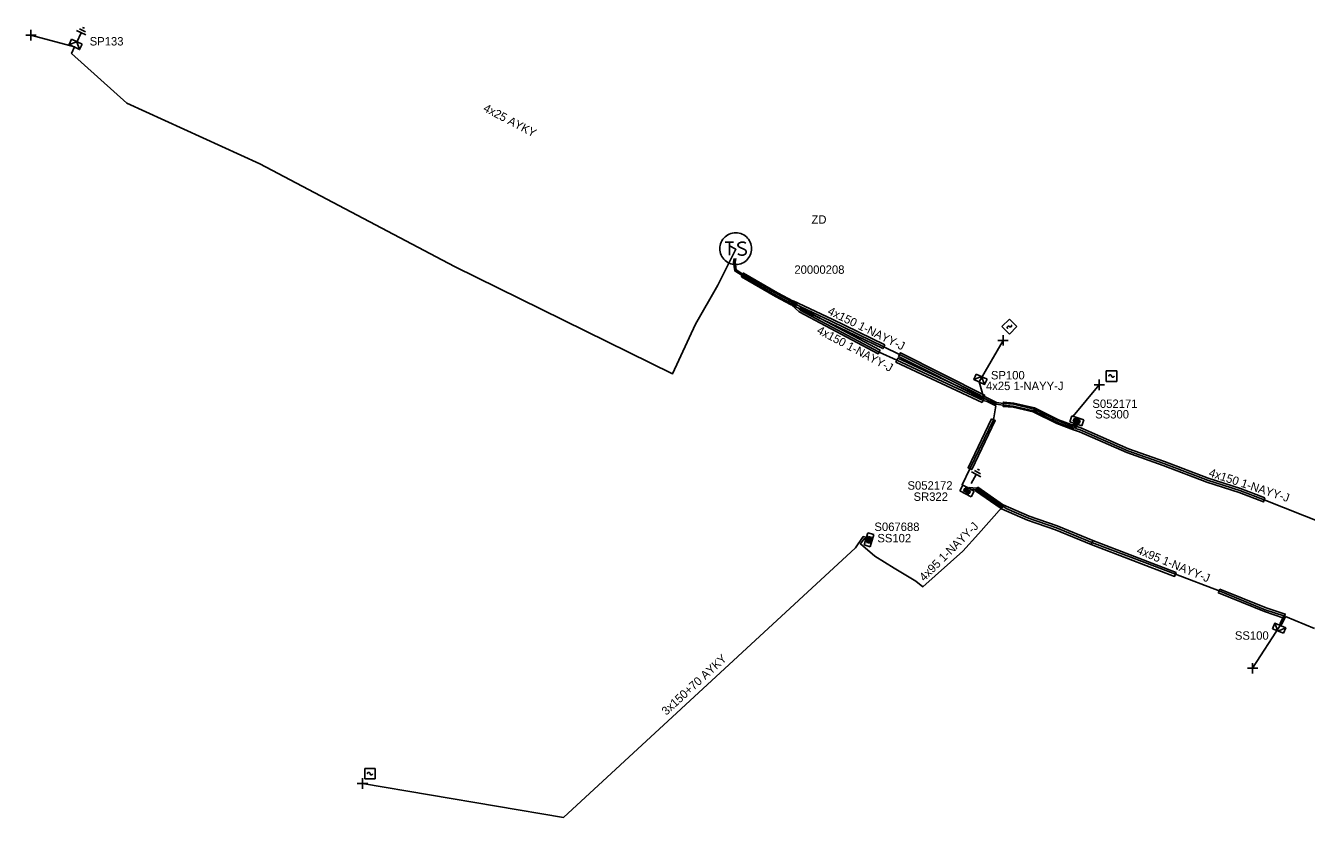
# Model space of a CAD drawing. Extents: x -748492 to -735633, y -1146251 to -1139940.
# Drawn here: x -736918.9 to -736766.7, y -1143348.6 to -1143254.5 of the extents above; entities that cross this region are included whole.
import ezdxf

# ---------------------------------------------------------------- set-up
doc = ezdxf.new("R2010")
doc.units = 0
for name, color, linetype in [('Vrstva 1', 7, 'Continuous'), ('Vrstva 14', 7, 'Continuous'), ('Vrstva 15', 7, 'Continuous'), ('Vrstva 20', 7, 'Continuous'), ('Vrstva 25', 7, 'Continuous'), ('Vrstva 26', 7, 'Continuous'), ('Vrstva 27', 7, 'Continuous'), ('Vrstva 28', 7, 'Continuous'), ('Vrstva 29', 7, 'Continuous'), ('Vrstva 30', 7, 'Continuous'), ('Vrstva 31', 7, 'Continuous'), ('Vrstva 33', 7, 'Continuous'), ('Vrstva 34', 7, 'Continuous'), ('Vrstva 5', 7, 'Continuous'), ('Vrstva 52', 7, 'Continuous'), ('Vrstva 54', 7, 'Continuous'), ('Vrstva 59', 7, 'Continuous'), ('Vrstva 6', 7, 'Continuous'), ('Vrstva 8', 7, 'Continuous'), ('Vrstva 9', 7, 'Continuous')]:
    doc.layers.add(name, color=color, linetype=linetype)

# ---------------------------------------------------------------- blocks, each defined once
blk = doc.blocks.new('NN800')
at = {"layer": 'Vrstva 1'}
for points in [[(-0.44, 0.44), (0.44, -0.44)], [(-0.44, -0.44), (0.44, 0.44)]]:
    blk.add_lwpolyline(points, dxfattribs=at)
blk = doc.blocks.new('NN620')
at = {"layer": 'Vrstva 8'}
for points in [[(0.75, 0), (-0.75, 0)], [(-0.75, 0), (-0.75, -0.75)], [(0.75, -0.75), (0.75, 0)], [(-0.75, -0.75), (0.75, -0.75)], [(0.37, -0.18), (-0.38, -0.18)], [(-0.38, -0.18), (-0.38, -0.56)], [(-0.38, -0.56), (0.37, -0.56)], [(0.32, -0.23), (-0.33, -0.23)], [(-0.33, -0.23), (-0.33, -0.51)], [(-0.33, -0.51), (0.32, -0.51)], [(0.27, -0.27), (-0.28, -0.27)], [(-0.28, -0.27), (-0.28, -0.46)], [(-0.28, -0.46), (0.27, -0.46)], [(0.23, -0.32), (-0.23, -0.32)], [(-0.23, -0.32), (-0.23, -0.42)], [(-0.23, -0.42), (0.23, -0.42)], [(-0.19, -0.37), (0.19, -0.37)], [(0.23, -0.42), (0.23, -0.32)], [(0.27, -0.46), (0.27, -0.27)], [(0.32, -0.51), (0.32, -0.23)], [(0.37, -0.56), (0.37, -0.18)]]:
    blk.add_lwpolyline(points, dxfattribs=at)
blk = doc.blocks.new('NN630')
at = {"layer": 'Vrstva 9'}
for points in [[(0, -0.7), (-0.7, 0)], [(-0.7, -0.7), (-0.7, 0), (0.7, 0), (0.7, -0.7)], [(-0.7, -0.7), (0.7, -0.7)], [(0, -0.7), (0.7, 0)]]:
    blk.add_lwpolyline(points, dxfattribs=at)
blk = doc.blocks.new('NN810')
at = {"layer": 'Vrstva 14'}
for points in [[(0, -0.64), (0, -1.89)], [(0.63, -1.89), (-0.62, -1.89)], [(0.39, -2.2), (-0.4, -2.2)], [(0, -2.52), (-0.12, -2.52)], [(0.14, -2.52), (0, -2.52)]]:
    blk.add_lwpolyline(points, dxfattribs=at)
blk = doc.blocks.new('NN740')
at = {"layer": 'Vrstva 1'}
for points in [[(0.62, 0.62), (-0.63, 0.62)], [(-0.63, 0.62), (-0.63, -0.63)], [(0, 0), (0, 0.01), (0, 0.03), (-0.01, 0.05), (-0.01, 0.06), (-0.02, 0.08), (-0.03, 0.09), (-0.04, 0.1), (-0.05, 0.11), (-0.06, 0.12), (-0.08, 0.13), (-0.09, 0.14), (-0.11, 0.14), (-0.12, 0.15), (-0.14, 0.15), (-0.15, 0.15), (-0.17, 0.15), (-0.18, 0.15), (-0.2, 0.15), (-0.21, 0.14), (-0.23, 0.13), (-0.24, 0.12), (-0.26, 0.11), (-0.27, 0.1), (-0.28, 0.09), (-0.29, 0.08), (-0.29, 0.06), (-0.3, 0.05), (-0.3, 0.03), (-0.31, 0.02), (-0.31, 0), (-0.31, 0)], [(0.62, -0.63), (0.62, 0.62)], [(-0.63, -0.63), (0.62, -0.63)], [(0, 0), (0, -0.02), (0, -0.03), (0.01, -0.05), (0.01, -0.06), (0.02, -0.08), (0.03, -0.09), (0.04, -0.1), (0.05, -0.11), (0.06, -0.12), (0.07, -0.13), (0.09, -0.14), (0.1, -0.15), (0.12, -0.15), (0.13, -0.15), (0.15, -0.15), (0.16, -0.15), (0.18, -0.15), (0.19, -0.15), (0.21, -0.14), (0.22, -0.14), (0.24, -0.13), (0.25, -0.12), (0.26, -0.11), (0.27, -0.09), (0.28, -0.08), (0.29, -0.07), (0.29, -0.05), (0.3, -0.04), (0.3, -0.02), (0.3, -0.01), (0.3, -0.01)]]:
    blk.add_lwpolyline(points, dxfattribs=at)
blk = doc.blocks.new('NN610')
at = {"layer": 'Vrstva 6'}
for points in [[(1.88, 0), (1.87, 0.2), (1.84, 0.39), (1.79, 0.58), (1.72, 0.77), (1.63, 0.94), (1.52, 1.11), (1.4, 1.26), (1.26, 1.4), (1.1, 1.53), (0.94, 1.63), (0.76, 1.72), (0.58, 1.8), (0.19, 1.88), (0.19, 1.88), (-0.01, 1.89), (-0.21, 1.88), (-0.4, 1.85), (-0.59, 1.8), (-0.78, 1.72), (-0.95, 1.63), (-1.12, 1.53), (-1.27, 1.4), (-1.41, 1.26), (-1.54, 1.11), (-1.64, 0.94), (-1.73, 0.77), (-1.8, 0.58), (-1.86, 0.39), (-1.89, 0.2), (-1.9, 0), (-1.89, -0.2), (-1.86, -0.39), (-1.8, -0.58), (-1.73, -0.77), (-1.64, -0.95), (-1.54, -1.11), (-1.41, -1.27), (-1.27, -1.41), (-1.12, -1.53), (-0.95, -1.64), (-0.78, -1.73), (-0.59, -1.8), (-0.4, -1.85), (-0.21, -1.88), (-0.01, -1.89), (0.19, -1.88), (0.39, -1.85), (0.58, -1.8), (0.76, -1.73), (0.94, -1.64), (1.1, -1.53), (1.26, -1.41), (1.4, -1.27), (1.52, -1.11), (1.63, -0.95), (1.72, -0.77), (1.79, -0.58), (1.84, -0.39), (1.87, -0.2), (1.88, 0)], [(-1.27, 0.78), (-0.26, 0.78)], [(-0.76, 0.78), (-0.76, -0.79)], [(1.19, 0.66), (0.94, 0.78), (0.62, 0.78), (0.37, 0.66), (0.24, 0.47), (0.24, 0.4), (0.37, 0.22), (1.12, -0.16), (1.25, -0.32), (1.25, -0.48), (1.12, -0.67), (0.87, -0.79), (0.62, -0.79), (0.49, -0.73), (0.24, -0.6)]]:
    blk.add_lwpolyline(points, dxfattribs=at)

msp = doc.modelspace()

# ---------------------------------------------------------------- linework, layer by layer
at = {"layer": 'Vrstva 20'}
for points in [[(-736827.64, -1143287.21), (-736827.88, -1143287.64), (-736829.76, -1143286.67), (-736833.81, -1143284.32), (-736833.56, -1143283.88), (-736829.52, -1143286.23)], [(-736817.33, -1143293.05), (-736817.57, -1143293.49), (-736826.95, -1143288.49), (-736827.86, -1143287.66), (-736827.64, -1143287.2), (-736826.72, -1143288.04)], [(-736816.78, -1143292.42), (-736817, -1143292.86), (-736823.26, -1143289.82), (-736827.86, -1143287.66), (-736827.64, -1143287.2), (-736823.04, -1143289.37)], [(-736805.13, -1143298.83), (-736815.12, -1143293.79), (-736814.9, -1143293.35), (-736804.91, -1143298.39)], [(-736805.2, -1143299.26), (-736815.44, -1143294.46), (-736815.22, -1143294), (-736804.98, -1143298.8)], [(-736771.6, -1143310.61), (-736771.78, -1143311.07), (-736774.68, -1143309.97), (-736778.49, -1143308.72), (-736783.71, -1143306.76), (-736788, -1143305.22), (-736793.65, -1143302.74), (-736794.36, -1143302.52), (-736796.32, -1143301.77), (-736799.15, -1143300.38), (-736801.53, -1143299.83), (-736802.71, -1143299.72), (-736802.67, -1143299.22), (-736801.45, -1143299.33), (-736798.99, -1143299.9), (-736796.12, -1143301.31), (-736794.19, -1143302.05), (-736793.47, -1143302.28), (-736787.82, -1143304.76), (-736783.53, -1143306.28), (-736778.33, -1143308.24), (-736774.51, -1143309.5)], [(-736804.08, -1143301.2), (-736803.64, -1143301.42), (-736806.43, -1143307.24), (-736806.88, -1143307.02)], [(-736802.66, -1143311.46), (-736802.94, -1143311.86), (-736805.99, -1143309.75), (-736805.71, -1143309.33)], [(-736792.06, -1143315.66), (-736792.24, -1143316.12), (-736796.47, -1143314.39), (-736799.8, -1143313.24), (-736802.9, -1143311.89), (-736802.7, -1143311.43), (-736799.62, -1143312.78), (-736796.29, -1143313.93)], [(-736782.15, -1143319.45), (-736782.33, -1143319.92), (-736792.24, -1143316.12), (-736792.06, -1143315.66)], [(-736776.95, -1143321.43), (-736771.46, -1143323.65), (-736769.18, -1143324.41), (-736769.34, -1143324.89), (-736771.65, -1143324.11), (-736777.13, -1143321.89)]]:
    msp.add_lwpolyline(points, close=True, dxfattribs=at)
at = {"layer": 'Vrstva 5'}
for points in [[(-736835.2, -1143280.65), (-736834.46, -1143281.06), (-736836.61, -1143285.31), (-736839.25, -1143289.96), (-736842.01, -1143295.86), (-736867.91, -1143283.11), (-736891.01, -1143270.89), (-736906.81, -1143263.69), (-736913.38, -1143257.78), (-736913.06, -1143257.02)], [(-736834.68, -1143282.14), (-736834.75, -1143282.6), (-736834.59, -1143283.63), (-736833.73, -1143284.19), (-736829.69, -1143286.54), (-736827.46, -1143287.7), (-736826.81, -1143288.28), (-736817.45, -1143293.27), (-736815.33, -1143294.23), (-736805.09, -1143299.03), (-736804.59, -1143299.13), (-736803.57, -1143299.66), (-736803.86, -1143301.31), (-736806.65, -1143307.13), (-736807.58, -1143309.03), (-736806.96, -1143309.37), (-736806.96, -1143309.38)], [(-736834.48, -1143282.17), (-736834.55, -1143282.6), (-736834.41, -1143283.51), (-736833.63, -1143284.02), (-736829.59, -1143286.36), (-736827.7, -1143287.34), (-736827.5, -1143287.55), (-736823.15, -1143289.59), (-736816.89, -1143292.64), (-736815.01, -1143293.57), (-736805.34, -1143298.45), (-736805.06, -1143298.7), (-736803.54, -1143299.45), (-736802.7, -1143299.57), (-736801.51, -1143299.68), (-736799.1, -1143300.24), (-736796.26, -1143301.63), (-736794.32, -1143302.37), (-736794.08, -1143301.79)], [(-736793.89, -1143301.86), (-736794.09, -1143302.34), (-736793.56, -1143302.51), (-736787.91, -1143304.99), (-736783.62, -1143306.52), (-736778.41, -1143308.48), (-736774.6, -1143309.73), (-736771.69, -1143310.84), (-736764.6, -1143313.65)], [(-736806.61, -1143309.58), (-736806.6, -1143309.56), (-736805.89, -1143309.64), (-736802.87, -1143311.74), (-736805.62, -1143314.86), (-736807.51, -1143316.91), (-736812.23, -1143321.15), (-736813.08, -1143320.49), (-736815.66, -1143318.93), (-736817.96, -1143317.54), (-736819.66, -1143316.07), (-736819.23, -1143315.45), (-736819, -1143315.47)], [(-736806.82, -1143309.46), (-736806.75, -1143309.36), (-736805.82, -1143309.44), (-736802.33, -1143311.87), (-736799.71, -1143313.01), (-736796.38, -1143314.16), (-736792.15, -1143315.89), (-736785.88, -1143318.28), (-736782.24, -1143319.68), (-736777.04, -1143321.66), (-736771.56, -1143323.88), (-736769.36, -1143324.62), (-736769.78, -1143325.53), (-736769.78, -1143325.77), (-736769.59, -1143325.6), (-736769.17, -1143324.69), (-736765.71, -1143326.1)]]:
    msp.add_lwpolyline(points, dxfattribs=at)
at = {"layer": 'Vrstva 52'}
for points in [[(-736794.27, -1143301.72), (-736794.43, -1143302.12), (-736796.18, -1143301.45), (-736799.04, -1143300.04), (-736801.47, -1143299.48), (-736802.68, -1143299.37), (-736803.48, -1143299.25), (-736805.06, -1143298.48), (-736805.55, -1143296.82)], [(-736818.95, -1143315.31), (-736819.33, -1143315.2), (-736820.25, -1143316.55), (-736854.96, -1143348.56), (-736878.83, -1143344.54)]]:
    msp.add_lwpolyline(points, dxfattribs=at)
at = {"layer": 'Vrstva 59'}
for points in [[(-736913.06, -1143257.02), (-736918.22, -1143255.61)], [(-736805.55, -1143296.82), (-736802.72, -1143291.88)], [(-736794.38, -1143300.89), (-736791.28, -1143297.16)], [(-736769.78, -1143325.77), (-736773.06, -1143330.84)]]:
    msp.add_lwpolyline(points, dxfattribs=at)

# ---------------------------------------------------------------- block references
at = {"layer": 'Vrstva 15'}
for p, rotation in [((-736913.06, -1143257.02), 154.25601047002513), ((-736806.82, -1143309.46), 151.39408055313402)]:
    msp.add_blockref('NN810', p, dxfattribs=dict(at, rotation=rotation))
at = {"layer": 'Vrstva 25'}
msp.add_blockref('NN610', (-736834.47, -1143280.98), dxfattribs=at)
at = {"layer": 'Vrstva 28'}
for p, rotation in [((-736794.08, -1143301.79), 160.66845826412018), ((-736806.82, -1143309.46), -28.356711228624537), ((-736819, -1143315.47), 73.3098666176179)]:
    msp.add_blockref('NN620', p, dxfattribs=dict(at, rotation=rotation))
at = {"layer": 'Vrstva 31'}
for p, rotation in [((-736913.06, -1143257.02), 154.41655630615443), ((-736805.55, -1143296.82), 155.5308944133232), ((-736769.78, -1143325.77), -22.65982784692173)]:
    msp.add_blockref('NN630', p, dxfattribs=dict(at, rotation=rotation))
at = {"layer": 'Vrstva 34'}
for name, p, rotation in [('NN800', (-736918.22, -1143255.61), 45), ('NN740', (-736801.96, -1143290.24), 45), ('NN800', (-736802.72, -1143291.88), 44.99999995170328), ('NN800', (-736791.28, -1143297.16), 45.00000009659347), ('NN800', (-736773.06, -1143330.84), 45), ('NN800', (-736878.83, -1143344.54), 45.00000009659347)]:
    msp.add_blockref(name, p, dxfattribs=dict(at, rotation=rotation))
for p in [(-736789.83, -1143296.12), (-736877.93, -1143343.36)]:
    msp.add_blockref('NN740', p, dxfattribs=at)

# ---------------------------------------------------------------- texts
at = {"layer": 'Vrstva 26'}
msp.add_text('20000208', height=1, dxfattribs=at).set_placement((-736827.51, -1143283.97))
at = {"layer": 'Vrstva 27'}
msp.add_text('ZD', height=1, dxfattribs=at).set_placement((-736825.48, -1143278.02))
at = {"layer": 'Vrstva 29'}
for s, p in [('S052171', (-736792.1, -1143299.91)), ('S052172', (-736814.07, -1143309.62)), ('S067688', (-736818, -1143314.53))]:
    msp.add_text(s, height=1, dxfattribs=at).set_placement(p)
at = {"layer": 'Vrstva 30'}
for s, p in [('SS300', (-736791.77, -1143301.16)), ('SR322', (-736813.35, -1143310.95)), ('SS102', (-736817.65, -1143315.88))]:
    msp.add_text(s, height=1, dxfattribs=at).set_placement(p)
at = {"layer": 'Vrstva 33'}
for s, p in [('SP133', (-736911.24, -1143256.84)), ('SP100', (-736804.16, -1143296.52)), ('SS100', (-736775.17, -1143327.45))]:
    msp.add_text(s, height=1, dxfattribs=at).set_placement(p)
at = {"layer": 'Vrstva 54'}
msp.add_text('4x25 1-NAYY-J', height=1, dxfattribs=at).set_placement((-736804.75, -1143297.79))
msp.add_text('3x150+70 AYKY', height=1, rotation=42.5, dxfattribs=at).set_placement((-736842.73, -1143336.49))
at = {"layer": 'Vrstva 6'}
for s, rotation, p in [('4x25 AYKY', 332.223, (-736864.56, -1143264.59)), ('4x150 1-NAYY-J', 334.024, (-736823.65, -1143288.73)), ('4x150 1-NAYY-J', 331.937, (-736824.93, -1143290.98)), ('4x150 1-NAYY-J', 341.836, (-736778.35, -1143308.01)), ('4x95 1-NAYY-J', 44.87, (-736812.08, -1143320.57)), ('4x95 1-NAYY-J', 337.783, (-736786.92, -1143317.18))]:
    msp.add_text(s, height=1, rotation=rotation, dxfattribs=at).set_placement(p)

doc.saveas('drawing.dxf')
